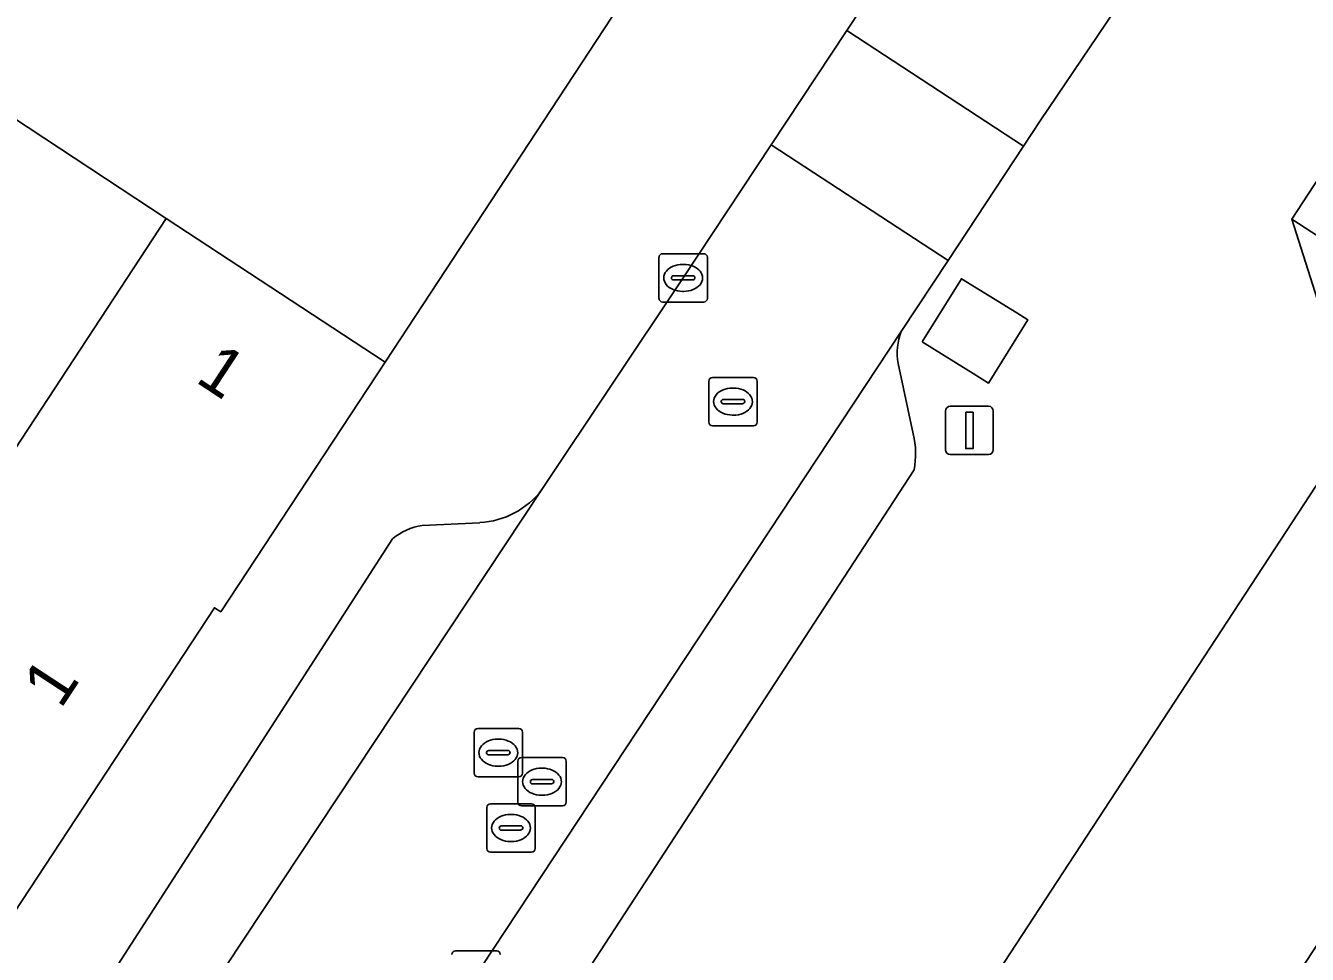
# Model space of a CAD drawing. Extents: x 159279 to 160377, y 384531 to 385888.
# Drawn here: x 159660.55 to 159687.08, y 385059.66 to 385078.89 of the extents above; entities that cross this region are included whole.
import ezdxf

# ---------------------------------------------------------------- set-up
doc = ezdxf.new("R2010")
doc.units = 0
for name, color, linetype in [('IMGEO_Kolk', 7, 'Continuous'), ('IMGEO_Lichtmast', 7, 'Continuous'), ('IMGEO_Pand', 7, 'Continuous'), ('IMGEO_Pand_nummerreeks', 7, 'Continuous'), ('IMGEO_Parkeervlak_open', 7, 'Continuous'), ('IMGEO_Rijbaan_lokaal_open', 7, 'Continuous'), ('IMGEO_Rioolput', 7, 'Continuous'), ('IMGEO_Voetpad_gesloten', 7, 'Continuous'), ('IMGEO_Voetpad_open', 7, 'Continuous')]:
    doc.layers.add(name, color=color, linetype=linetype)

msp = doc.modelspace()

# ---------------------------------------------------------------- linework, layer by layer
at = {"layer": 'IMGEO_Kolk'}
for p, q in [((159673.661, 385073.238), (159673.661, 385074.09)), ((159673.736, 385074.164), (159674.588, 385074.164)), ((159674.662, 385074.09), (159674.662, 385073.238)), ((159673.963, 385073.707), (159674.361, 385073.707)), ((159674.149, 385073.944), (159674.174, 385073.944)), ((159673.92, 385073.658), (159673.92, 385073.67)), ((159674.358, 385073.621), (159673.96, 385073.621)), ((159674.404, 385073.67), (159674.404, 385073.658)), ((159674.172, 385073.384), (159674.147, 385073.384)), ((159674.588, 385073.164), (159673.736, 385073.164)), ((159669.449, 385059.729), (159670.301, 385059.729))]:
    msp.add_line(p, q, dxfattribs=at)
for points in [[(159673.661, 385073.238), (159673.661, 385074.09)], [(159673.736, 385074.164), (159674.588, 385074.164)], [(159674.662, 385074.09), (159674.662, 385073.238)], [(159674.588, 385073.164), (159673.736, 385073.164)], [(159669.449, 385059.729), (159670.301, 385059.729)]]:
    msp.add_lwpolyline(points, dxfattribs=at)
for centre, radius, start, end in [((159673.738, 385074.088), 0.0765, 91.552, 178.448), ((159673.738, 385074.088), 0.0765, 91.552, 178.448), ((159674.586, 385074.088), 0.0765, 1.552, 88.448), ((159674.586, 385074.088), 0.0765, 1.552, 88.448), ((159673.96, 385073.667), 0.0403, 85.8775, 175.7526), ((159674.365, 385073.669), 0.0386, 1.7309, 96.639), ((159673.957, 385073.657), 0.0366, 178.938, 274.7102), ((159674.361, 385073.664), 0.043, 264.8664, 352.4533), ((159673.738, 385073.24), 0.0765, 181.552, 268.448), ((159673.738, 385073.24), 0.0765, 181.552, 268.448), ((159674.586, 385073.24), 0.0765, 271.552, 358.448), ((159674.586, 385073.24), 0.0765, 271.552, 358.448), ((159669.451, 385059.653), 0.0765, 91.552, 178.448), ((159669.451, 385059.653), 0.0765, 91.552, 178.448), ((159670.299, 385059.653), 0.0765, 1.552, 88.448), ((159670.299, 385059.653), 0.0765, 1.552, 88.448)]:
    msp.add_arc(centre, radius, start, end, dxfattribs=at)
for centre, major_axis, ratio, start_param, end_param in [((159674.148, 385073.664), (-0.387, 0.002), 0.722429, 4.712389, 7.853982), ((159674.173, 385073.664), (-0.39, 0.002), 0.717154, 1.570796, 4.712389)]:
    msp.add_ellipse(centre, major_axis=major_axis, ratio=ratio, start_param=start_param, end_param=end_param, dxfattribs=at)
at = {"layer": 'IMGEO_Lichtmast'}
for p, q in [((159679.592, 385070.105), (159679.592, 385070.905)), ((159679.592, 385070.905), (159679.592, 385070.105)), ((159679.692, 385071.005), (159680.482, 385071.005)), ((159680.482, 385071.005), (159679.692, 385071.005)), ((159680.582, 385070.905), (159680.582, 385070.105)), ((159680.582, 385070.105), (159680.582, 385070.905)), ((159680.482, 385070.005), (159679.692, 385070.005)), ((159679.692, 385070.005), (159680.482, 385070.005))]:
    msp.add_line(p, q, dxfattribs=at)
msp.add_lwpolyline([(159680.012, 385070.88), (159680.162, 385070.88), (159680.162, 385070.13), (159680.012, 385070.13), (159680.012, 385070.88)], dxfattribs=at)
for centre, start, end in [((159679.692, 385070.905), 90, 180), ((159679.692, 385070.905), 90, 180), ((159680.482, 385070.905), 0, 90), ((159680.482, 385070.905), 360, 90), ((159679.692, 385070.105), 180, 270), ((159679.692, 385070.105), 180, 270), ((159680.482, 385070.105), 270, 0), ((159680.482, 385070.105), 270, 0)]:
    msp.add_arc(centre, 0.1, start, end, dxfattribs=at)
at = {"layer": 'IMGEO_Pand'}
for points in [[(159663.46, 385074.896), (159659.337, 385077.604), (159654.834, 385070.75), (159658.754, 385068.175), (159658.958, 385068.041)], [(159667.991, 385071.919), (159663.46, 385074.896), (159658.958, 385068.041), (159658.754, 385068.175), (159656.465, 385064.679), (159655.553, 385063.286), (159660.163, 385060.285), (159664.458, 385066.832), (159664.59, 385066.751)], [(159680.322, 385058.747), (159684.69, 385055.888), (159688.052, 385061.026), (159690.113, 385059.669), (159709.408, 385047.042), (159709.583, 385046.927), (159709.793, 385047.246), (159711.001, 385049.098), (159714.557, 385046.77), (159713.132, 385044.595), (159713.684, 385044.233), (159715.693, 385042.917), (159721.603, 385051.823), (159713.626, 385057.048), (159712.21, 385054.869), (159688.108, 385070.646)]]:
    msp.add_lwpolyline(points, close=True, dxfattribs=at)
at = {"layer": 'IMGEO_Parkeervlak_open'}
msp.add_lwpolyline([(159689.447, 385078.989), (159686.763, 385074.878), (159689.069, 385073.382), (159693.731, 385070.357), (159696.406, 385074.457)], close=True, dxfattribs=at)
for points in [[(159678.672, 385072.552), (159666.763, 385054.52), (159668.277, 385054.625)], [(159678.923, 385070.431), (159678.61, 385071.892)], [(159669.529, 385055.245), (159670.38, 385056.55), (159678.941, 385069.686)], [(159661.644, 385054.815), (159661.627, 385054.782), (159661.61, 385054.75), (159671.239, 385069.281)], [(159669.951, 385068.594), (159668.759, 385068.537)], [(159668.145, 385068.26), (159661.521, 385057.984)]]:
    msp.add_lwpolyline(points, dxfattribs=at)
for centre, radius, start, end in [((159679.975, 385072.097), 1.381, 160.7412, 188.5256), ((159677.255, 385070.018), 1.718, 348.8595, 13.9086), ((159669.853, 385070.329), 1.737, 273.2347, 322.9148), ((159668.961, 385067.27), 1.283, 99.0688, 129.4953)]:
    msp.add_arc(centre, radius, start, end, dxfattribs=at)
at = {"layer": 'IMGEO_Rijbaan_lokaal_open'}
for points in [[(159693.563, 385094.726), (159697.111, 385099.988), (159697.679, 385100.831), (159697.98, 385101.101), (159697.595, 385101.34), (159700.088, 385105.074), (159700.42, 385105.618), (159696.824, 385107.99), (159696.772, 385107.91), (159686.281, 385091.986), (159677.551, 385078.787), (159681.207, 385076.392), (159681.555, 385076.918), (159683.61, 385079.966), (159689.164, 385088.203)], [(159677.551, 385078.787), (159675.984, 385076.419), (159679.644, 385074.024), (159681.207, 385076.392)]]:
    msp.add_lwpolyline(points, close=True, dxfattribs=at)
msp.add_lwpolyline([(159666.763, 385054.52), (159678.672, 385072.552), (159679.644, 385074.024), (159675.984, 385076.419), (159674.162, 385073.664), (159671.239, 385069.281), (159661.61, 385054.75)], dxfattribs=at)
at = {"layer": 'IMGEO_Rioolput'}
for p, q in [((159674.767, 385071.601), (159675.619, 385071.601)), ((159674.692, 385070.675), (159674.692, 385071.527)), ((159675.18, 385071.381), (159675.205, 385071.381)), ((159675.693, 385071.527), (159675.693, 385070.675)), ((159674.951, 385071.095), (159674.951, 385071.107)), ((159675.389, 385071.058), (159674.991, 385071.058)), ((159674.994, 385071.144), (159675.392, 385071.144)), ((159675.435, 385071.107), (159675.435, 385071.095)), ((159675.203, 385070.821), (159675.178, 385070.821)), ((159675.619, 385070.601), (159674.767, 385070.601)), ((159669.834, 385063.406), (159669.834, 385064.258)), ((159669.909, 385064.332), (159670.761, 385064.332)), ((159670.835, 385064.258), (159670.835, 385063.406)), ((159670.322, 385064.112), (159670.347, 385064.112)), ((159670.093, 385063.826), (159670.093, 385063.838)), ((159670.531, 385063.789), (159670.133, 385063.789)), ((159670.136, 385063.875), (159670.534, 385063.875)), ((159670.577, 385063.838), (159670.577, 385063.826)), ((159670.739, 385062.805), (159670.739, 385063.657)), ((159670.814, 385063.731), (159671.666, 385063.731)), ((159671.74, 385063.657), (159671.74, 385062.805)), ((159670.345, 385063.552), (159670.32, 385063.552)), ((159671.227, 385063.511), (159671.252, 385063.511)), ((159670.761, 385063.332), (159669.909, 385063.332)), ((159670.998, 385063.225), (159670.998, 385063.237)), ((159671.436, 385063.188), (159671.038, 385063.188)), ((159671.041, 385063.274), (159671.439, 385063.274)), ((159671.482, 385063.237), (159671.482, 385063.225)), ((159671.25, 385062.951), (159671.225, 385062.951)), ((159670.097, 385061.846), (159670.097, 385062.698)), ((159670.172, 385062.772), (159671.024, 385062.772)), ((159670.585, 385062.552), (159670.61, 385062.552)), ((159671.666, 385062.731), (159670.814, 385062.731)), ((159671.098, 385062.698), (159671.098, 385061.846)), ((159670.399, 385062.315), (159670.797, 385062.315)), ((159670.356, 385062.266), (159670.356, 385062.278)), ((159670.794, 385062.229), (159670.396, 385062.229)), ((159670.84, 385062.278), (159670.84, 385062.266)), ((159671.024, 385061.772), (159670.172, 385061.772)), ((159670.608, 385061.992), (159670.583, 385061.992))]:
    msp.add_line(p, q, dxfattribs=at)
for points in [[(159674.767, 385071.601), (159675.619, 385071.601)], [(159674.692, 385070.675), (159674.692, 385071.527)], [(159675.693, 385071.527), (159675.693, 385070.675)], [(159675.619, 385070.601), (159674.767, 385070.601)], [(159669.834, 385063.406), (159669.834, 385064.258)], [(159669.909, 385064.332), (159670.761, 385064.332)], [(159670.835, 385064.258), (159670.835, 385063.406)], [(159670.739, 385062.805), (159670.739, 385063.657)], [(159670.814, 385063.731), (159671.666, 385063.731)], [(159671.74, 385063.657), (159671.74, 385062.805)], [(159670.761, 385063.332), (159669.909, 385063.332)], [(159670.097, 385061.846), (159670.097, 385062.698)], [(159670.172, 385062.772), (159671.024, 385062.772)], [(159671.666, 385062.731), (159670.814, 385062.731)], [(159671.098, 385062.698), (159671.098, 385061.846)], [(159671.024, 385061.772), (159670.172, 385061.772)]]:
    msp.add_lwpolyline(points, dxfattribs=at)
for centre, radius, start, end in [((159674.769, 385071.525), 0.0765, 91.552, 178.448), ((159674.769, 385071.525), 0.0765, 91.552, 178.448), ((159675.617, 385071.525), 0.0765, 1.552, 88.448), ((159675.617, 385071.525), 0.0765, 1.552, 88.448), ((159674.991, 385071.104), 0.0403, 85.8775, 175.7526), ((159674.988, 385071.094), 0.0366, 178.938, 274.7102), ((159675.392, 385071.101), 0.043, 264.8664, 352.4533), ((159675.396, 385071.106), 0.0386, 1.7309, 96.639), ((159674.769, 385070.677), 0.0765, 181.552, 268.448), ((159674.769, 385070.677), 0.0765, 181.552, 268.448), ((159675.617, 385070.677), 0.0765, 271.552, 358.448), ((159675.617, 385070.677), 0.0765, 271.552, 358.448), ((159669.911, 385064.256), 0.0765, 91.552, 178.448), ((159669.911, 385064.256), 0.0765, 91.552, 178.448), ((159670.759, 385064.256), 0.0765, 1.552, 88.448), ((159670.759, 385064.256), 0.0765, 1.552, 88.448), ((159670.133, 385063.835), 0.0403, 85.8775, 175.7526), ((159670.13, 385063.825), 0.0366, 178.938, 274.7102), ((159670.534, 385063.832), 0.043, 264.8664, 352.4533), ((159670.538, 385063.837), 0.0386, 1.7309, 96.639), ((159670.816, 385063.655), 0.0765, 91.552, 178.448), ((159670.816, 385063.655), 0.0765, 91.552, 178.448), ((159671.664, 385063.655), 0.0765, 1.552, 88.448), ((159671.664, 385063.655), 0.0765, 1.552, 88.448), ((159669.911, 385063.408), 0.0765, 181.552, 268.448), ((159669.911, 385063.408), 0.0765, 181.552, 268.448), ((159670.759, 385063.408), 0.0765, 271.552, 358.448), ((159670.759, 385063.408), 0.0765, 271.552, 358.448), ((159671.038, 385063.234), 0.0403, 85.8775, 175.7526), ((159671.035, 385063.224), 0.0366, 178.938, 274.7102), ((159671.439, 385063.231), 0.043, 264.8664, 352.4533), ((159671.443, 385063.236), 0.0386, 1.7309, 96.639), ((159670.174, 385062.696), 0.0765, 91.552, 178.448), ((159670.174, 385062.696), 0.0765, 91.552, 178.448), ((159670.816, 385062.807), 0.0765, 181.552, 268.448), ((159670.816, 385062.807), 0.0765, 181.552, 268.448), ((159671.022, 385062.696), 0.0765, 1.552, 88.448), ((159671.022, 385062.696), 0.0765, 1.552, 88.448), ((159671.664, 385062.807), 0.0765, 271.552, 358.448), ((159671.664, 385062.807), 0.0765, 271.552, 358.448), ((159670.396, 385062.275), 0.0403, 85.8775, 175.7526), ((159670.801, 385062.277), 0.0386, 1.7309, 96.639), ((159670.393, 385062.265), 0.0366, 178.938, 274.7102), ((159670.797, 385062.272), 0.043, 264.8664, 352.4533), ((159670.174, 385061.848), 0.0765, 181.552, 268.448), ((159670.174, 385061.848), 0.0765, 181.552, 268.448), ((159671.022, 385061.848), 0.0765, 271.552, 358.448), ((159671.022, 385061.848), 0.0765, 271.552, 358.448)]:
    msp.add_arc(centre, radius, start, end, dxfattribs=at)
for centre, major_axis, ratio, start_param, end_param in [((159675.179, 385071.101), (-0.387, 0.002), 0.722429, 4.712389, 7.853982), ((159675.204, 385071.101), (-0.39, 0.002), 0.717154, 1.570796, 4.712389), ((159670.321, 385063.832), (-0.387, 0.002), 0.722429, 4.712389, 7.853982), ((159670.346, 385063.832), (-0.39, 0.002), 0.717154, 1.570796, 4.712389), ((159671.226, 385063.231), (-0.387, 0.002), 0.722429, 4.712389, 7.853982), ((159671.251, 385063.231), (-0.39, 0.002), 0.717154, 1.570796, 4.712389), ((159670.584, 385062.272), (-0.387, 0.002), 0.722429, 4.712389, 7.853982), ((159670.609, 385062.272), (-0.39, 0.002), 0.717154, 1.570796, 4.712389)]:
    msp.add_ellipse(centre, major_axis=major_axis, ratio=ratio, start_param=start_param, end_param=end_param, dxfattribs=at)
at = {"layer": 'IMGEO_Voetpad_gesloten'}
msp.add_lwpolyline([(159679.11, 385072.336), (159680.222, 385071.648), (159680.483, 385071.486), (159681.294, 385072.798), (159681.067, 385072.939), (159679.922, 385073.647)], close=True, dxfattribs=at)
at = {"layer": 'IMGEO_Voetpad_open'}
for points in [[(159646.355, 385086.133), (159650.682, 385083.29), (159655.009, 385080.447), (159659.337, 385077.604), (159663.46, 385074.896), (159667.991, 385071.919), (159696.929, 385115.976), (159690.82, 385119.987), (159684.71, 385123.999), (159678.601, 385128.01), (159672.491, 385132.021), (159666.382, 385136.032), (159660.451, 385139.926), (159654.163, 385144.055), (159646.071, 385149.369)], [(159671.239, 385069.281), (159674.162, 385073.664), (159675.984, 385076.419), (159677.551, 385078.787), (159686.281, 385091.986), (159696.772, 385107.91), (159696.824, 385107.99), (159698.394, 385110.368), (159713.453, 385133.189)], [(159696.929, 385115.976), (159667.991, 385071.919), (159664.59, 385066.751), (159664.458, 385066.832), (159660.163, 385060.285), (159660.184, 385060.272), (159657.313, 385055.906), (159654.442, 385051.54), (159651.57, 385047.174), (159648.699, 385042.808), (159646.054, 385038.17), (159646.904, 385037.679), (159629.213, 385010.854)], [(159697.973, 385099.407), (159694.425, 385094.145), (159693.563, 385094.726), (159689.164, 385088.203), (159690.026, 385087.622), (159684.472, 385079.385), (159683.61, 385079.966), (159681.555, 385076.918), (159681.207, 385076.392), (159679.644, 385074.024), (159678.672, 385072.552)], [(159668.088, 385045.731), (159671.126, 385050.378), (159672.947, 385053.164), (159673.905, 385054.574), (159676.479, 385052.885), (159680.322, 385058.747), (159688.108, 385070.646), (159686.763, 385074.878), (159689.447, 385078.989), (159688.599, 385079.541), (159691.647, 385084.031), (159696.11, 385090.665), (159701.72, 385098.75)], [(159730.125, 385059.81), (159727.505, 385060.228), (159716.203, 385062.033), (159712.839, 385064.165), (159711.142, 385065.24), (159708.7, 385066.788), (159705.963, 385068.522), (159705.83, 385068.32), (159703.099, 385064.194), (159696.145, 385068.756), (159693.731, 385070.357), (159689.069, 385073.382), (159686.763, 385074.878), (159688.108, 385070.646), (159712.21, 385054.869), (159713.626, 385057.048), (159721.603, 385051.823), (159759.18, 385027.212), (159762.408, 385025.116), (159794.238, 385004.267), (159797.331, 385002.832)], [(159678.61, 385071.892), (159678.923, 385070.431)], [(159678.941, 385069.686), (159670.38, 385056.55), (159669.529, 385055.245)], [(159668.759, 385068.537), (159669.951, 385068.594)], [(159661.521, 385057.984), (159668.145, 385068.26)]]:
    msp.add_lwpolyline(points, dxfattribs=at)
msp.add_lwpolyline([(159679.11, 385072.336), (159679.922, 385073.647), (159681.067, 385072.939), (159681.294, 385072.798), (159680.483, 385071.486), (159680.222, 385071.648)], close=True, dxfattribs=at)
for centre, radius, start, end in [((159679.975, 385072.097), 1.381, 160.7412, 188.5256), ((159677.255, 385070.018), 1.718, 348.8595, 13.9086), ((159669.853, 385070.329), 1.737, 273.2347, 322.9148), ((159668.961, 385067.27), 1.283, 99.0688, 129.4953)]:
    msp.add_arc(centre, radius, start, end, dxfattribs=at)

# ---------------------------------------------------------------- texts
at = {"layer": 'IMGEO_Pand_nummerreeks'}
for rotation, p in [(326.694, (159664.038, 385071.525)), (56.7343, (159661.276, 385064.717))]:
    msp.add_text('1', height=1, rotation=rotation, dxfattribs=at).set_placement(p)

doc.saveas('drawing.dxf')
